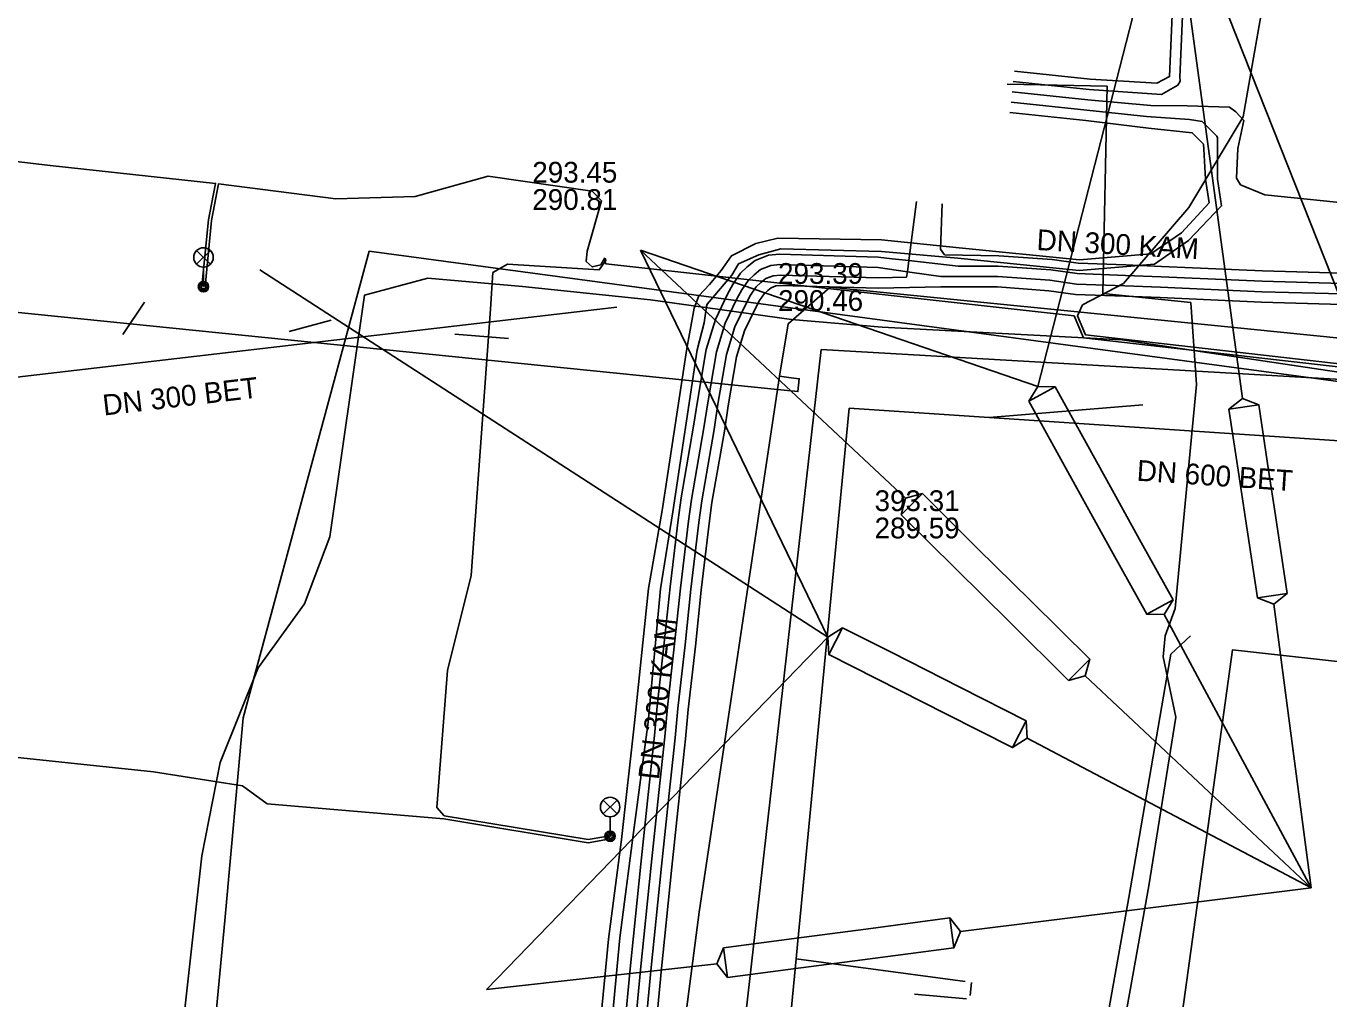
# Model space of a CAD drawing. Extents: x -595540 to -593988, y -1160850 to -1159202.
# Drawn here: x -594508.8 to -594458.6, y -1159943 to -1159905.6 of the extents above; entities that cross this region are included whole.
import ezdxf

# ---------------------------------------------------------------- set-up
doc = ezdxf.new("R2010")
doc.units = 0
for name, color, linetype in [('BKOM-ODVODNENI_trasa sítě', 7, 'Continuous'), ('BVK-DESTOVA_popisy', 7, 'Continuous'), ('BVK-DESTOVA_trasa sítě', 7, 'Continuous'), ('BVK-SPLASKOVA_popisy', 7, 'Continuous'), ('BVK-SPLASKOVA_trasa sítě', 7, 'Continuous'), ('BVK-VODOVOD_trasa sítě', 7, 'Continuous'), ('DESTOVA-NEPROVOZOVANA_popisy', 7, 'Continuous'), ('DESTOVA_trasa neprovozované sítě', 7, 'Continuous'), ('DPMB_kabel', 7, 'Continuous'), ('DPMB_kyneta', 7, 'Continuous'), ('DPMB_trolejové vedení-nosné lano', 7, 'Continuous'), ('DSP-NN-EON_kabel', 7, 'Continuous'), ('DSP-VODOVOD-BVK_trasa sítě', 7, 'Continuous'), ('EON-NN_kabel', 7, 'Continuous'), ('EON-VN_kabel', 7, 'Continuous'), ('TSB_kabel VO', 7, 'Continuous'), ('TSB_lampy VO', 7, 'Continuous')]:
    doc.layers.add(name, color=color, linetype=linetype)

msp = doc.modelspace()

# ---------------------------------------------------------------- linework, layer by layer
at = {"layer": 'BKOM-ODVODNENI_trasa sítě'}
for points in [[(-594504.215, -1159916.23), (-594505.052, -1159917.475)], [(-594497.032, -1159916.924), (-594498.649, -1159917.353)], [(-594490.215, -1159917.628), (-594492.277, -1159917.453)], [(-594472.402, -1159942.405), (-594472.454, -1159942.905)], [(-594472.595, -1159943.03), (-594474.587, -1159942.852)]]:
    msp.add_lwpolyline(points, dxfattribs=at)
at = {"layer": 'BVK-DESTOVA_popisy'}
msp.add_line((-594476.125, -1159924.391), (-594476.125, -1159924.391), dxfattribs=at)
at = {"layer": 'BVK-DESTOVA_trasa sítě'}
for points in [[(-594477.105, -1159920.301), (-594479.091, -1159940.946), (-594479.144, -1159941.499), (-594480.565, -1159956.267)], [(-594444.178, -1159922.502), (-594471.717, -1159920.661), (-594477.105, -1159920.301)]]:
    msp.add_lwpolyline(points, dxfattribs=at)
at = {"layer": 'BVK-SPLASKOVA_popisy'}
msp.add_line((-594479.838, -1159914.723), (-594479.838, -1159914.723), dxfattribs=at)
at = {"layer": 'BVK-SPLASKOVA_trasa sítě'}
for p, q in [((-594478.186, -1159918.048), (-594482.353, -1159954.896)), ((-594445.421, -1159919.933), (-594478.186, -1159918.048))]:
    msp.add_line(p, q, dxfattribs=at)
at = {"layer": 'BVK-VODOVOD_trasa sítě'}
msp.add_line((-594479.789, -1159919.074), (-594479.341, -1159919.132), dxfattribs=at)
for points in [[(-594479.341, -1159919.132), (-594479.025, -1159919.171), (-594479.076, -1159919.667), (-594479.609, -1159919.61), (-594479.865, -1159919.584), (-594517.427, -1159915.773), (-594518.84, -1159915.651)], [(-594479.789, -1159919.074), (-594479.45, -1159917.06), (-594477.83, -1159915.65), (-594462.924, -1159917.141), (-594414.709, -1159922.013), (-594366.343, -1159926.835)], [(-594487.6, -1159978.07), (-594486.78, -1159969.8), (-594484.246, -1159950.238), (-594482.87, -1159939.7), (-594479.865, -1159919.584), (-594479.789, -1159919.074)]]:
    msp.add_lwpolyline(points, dxfattribs=at)
at = {"layer": 'DESTOVA-NEPROVOZOVANA_popisy'}
msp.add_line((-594489.294, -1159912.677), (-594489.294, -1159912.677), dxfattribs=at)
at = {"layer": 'DESTOVA_trasa neprovozované sítě'}
for p, q in [((-594486.043, -1159916.419), (-594517.042, -1159920.033)), ((-594465.8, -1159920.18), (-594471.717, -1159920.661)), ((-594472.64, -1159942.37), (-594479.144, -1159941.499))]:
    msp.add_line(p, q, dxfattribs=at)
at = {"layer": 'DPMB_kabel'}
msp.add_lwpolyline([(-594489.598, -1159962.972), (-594503.165, -1159961.646), (-594501.125, -1159940.021), (-594500.411, -1159932.217), (-594495.566, -1159914.264), (-594421.011, -1159924.29)], dxfattribs=at)
at = {"layer": 'DPMB_kyneta'}
msp.add_lwpolyline([(-594458.1, -1159918.95), (-594466.6, -1159917.68), (-594475.83, -1159917.19), (-594479.32, -1159916.89), (-594484.74, -1159916.14), (-594489.67, -1159915.63), (-594493.31, -1159915.3), (-594495.75, -1159915.96), (-594497.08, -1159925.26), (-594498.06, -1159927.84), (-594499.84, -1159930.3), (-594501.3, -1159933.94), (-594502.01, -1159937.53), (-594502.7, -1159943.77)], dxfattribs=at)
at = {"layer": 'DPMB_trolejové vedení-nosné lano'}
for points in [[(-594469.85, -1159919.47), (-594464.74, -1159899.58)], [(-594464.74, -1159899.58), (-594461.97, -1159919.93)], [(-594464.74, -1159899.58), (-594455.42, -1159923.11)], [(-594474.93, -1159923.77), (-594485.13, -1159914.22)], [(-594485.13, -1159914.22), (-594469.85, -1159919.47)], [(-594477.92, -1159929.12), (-594485.13, -1159914.22)], [(-594477.92, -1159929.12), (-594499.77, -1159914.98)], [(-594470.195, -1159920.04), (-594469.184, -1159919.481), (-594469.85, -1159919.47), (-594470.195, -1159920.04)], [(-594467.26, -1159922.96), (-594469.184, -1159919.481)], [(-594470.195, -1159920.04), (-594468.34, -1159923.39)], [(-594462.492, -1159920.345), (-594461.349, -1159920.172), (-594461.97, -1159919.93), (-594462.492, -1159920.345)], [(-594460.97, -1159922.69), (-594461.349, -1159920.172)], [(-594462.492, -1159920.345), (-594462.14, -1159922.69)], [(-594465.87, -1159925.48), (-594467.26, -1159922.96)], [(-594462.14, -1159922.69), (-594461.85, -1159924.57)], [(-594460.7, -1159924.43), (-594460.97, -1159922.69)], [(-594474.287, -1159923.593), (-594475.101, -1159924.414), (-594474.93, -1159923.77), (-594474.287, -1159923.593)], [(-594472.16, -1159925.7), (-594474.287, -1159923.593)], [(-594468.34, -1159923.39), (-594466.95, -1159925.91)], [(-594475.101, -1159924.414), (-594473, -1159926.49)], [(-594461.85, -1159924.57), (-594461.391, -1159927.608)], [(-594460.248, -1159927.435), (-594460.7, -1159924.43)], [(-594464.645, -1159927.68), (-594465.87, -1159925.48)], [(-594470.12, -1159927.72), (-594472.16, -1159925.7)], [(-594466.95, -1159925.91), (-594465.656, -1159928.239)], [(-594473, -1159926.49), (-594470.95, -1159928.52)], [(-594464.645, -1159927.68), (-594465.656, -1159928.239), (-594464.99, -1159928.25), (-594464.645, -1159927.68)], [(-594460.248, -1159927.435), (-594461.391, -1159927.608), (-594460.77, -1159927.85), (-594460.248, -1159927.435)], [(-594467.849, -1159929.966), (-594470.12, -1159927.72)], [(-594460.77, -1159927.85), (-594459.33, -1159938.77)], [(-594470.95, -1159928.52), (-594468.663, -1159930.787)], [(-594464.99, -1159928.25), (-594459.33, -1159938.77)], [(-594491.05, -1159942.68), (-594477.92, -1159929.12)], [(-594477.363, -1159928.754), (-594477.885, -1159929.786), (-594477.92, -1159929.12), (-594477.363, -1159928.754)], [(-594475.49, -1159929.7), (-594477.363, -1159928.754)], [(-594472.82, -1159931.06), (-594475.49, -1159929.7)], [(-594477.885, -1159929.786), (-594476.04, -1159930.72)], [(-594468.663, -1159930.787), (-594467.849, -1159929.966), (-594468.02, -1159930.61), (-594468.663, -1159930.787)], [(-594459.33, -1159938.77), (-594468.02, -1159930.61)], [(-594476.04, -1159930.72), (-594473.38, -1159932.07)], [(-594470.295, -1159932.334), (-594472.82, -1159931.06)], [(-594473.38, -1159932.07), (-594470.817, -1159933.366)], [(-594470.295, -1159932.334), (-594470.817, -1159933.366), (-594470.26, -1159933), (-594470.295, -1159932.334)], [(-594470.26, -1159933), (-594459.33, -1159938.77)], [(-594472.82, -1159940.45), (-594459.33, -1159938.77)], [(-594473.225, -1159939.921), (-594476.46, -1159940.35)], [(-594473.225, -1159939.921), (-594473.073, -1159941.067), (-594472.82, -1159940.45), (-594473.225, -1159939.921)], [(-594478.84, -1159940.66), (-594481.937, -1159941.073)], [(-594476.46, -1159940.35), (-594478.84, -1159940.66)], [(-594481.785, -1159942.219), (-594481.937, -1159941.073), (-594482.19, -1159941.69), (-594481.785, -1159942.219)], [(-594476.59, -1159941.53), (-594473.073, -1159941.067)], [(-594491.05, -1159942.68), (-594482.19, -1159941.69)], [(-594478.96, -1159941.84), (-594476.59, -1159941.53)], [(-594481.785, -1159942.219), (-594478.96, -1159941.84)]]:
    msp.add_lwpolyline(points, dxfattribs=at)
at = {"layer": 'DSP-NN-EON_kabel'}
msp.add_lwpolyline([(-594471.027, -1159907.841), (-594467.18, -1159907.92), (-594467.35, -1159915.89), (-594463.96, -1159916.24), (-594463.74, -1159919.4), (-594464.56, -1159928.01), (-594464.947, -1159929.066), (-594465.018, -1159929.875), (-594464.53, -1159932.2), (-594465.58, -1159938.69), (-594466.47, -1159943.7), (-594466.78, -1159945.45), (-594465.18, -1159946.86), (-594461.26, -1159950.31), (-594453.29, -1159957.67), (-594450.334, -1159962.232), (-594450.554, -1159962.462)], dxfattribs=at)
at = {"layer": 'DSP-VODOVOD-BVK_trasa sítě'}
msp.add_lwpolyline([(-594463.978, -1159929.062), (-594464.733, -1159929.775), (-594464.95, -1159931.02), (-594466.35, -1159939.14), (-594467.06, -1159943.16), (-594467.724, -1159947.01), (-594465.71, -1159948.8), (-594462.05, -1159952.05), (-594452.27, -1159961.52), (-594451.55, -1159962.36), (-594451.1, -1159963)], dxfattribs=at)
at = {"layer": 'EON-NN_kabel'}
for points in [[(-594464.15, -1159902.261), (-594464.379, -1159907.565), (-594464.369, -1159907.728), (-594464.464, -1159907.876), (-594465.09, -1159908.239), (-594467.874, -1159908.048), (-594470.789, -1159907.73)], [(-594470.745, -1159907.333), (-594467.83, -1159907.651), (-594465.261, -1159907.798), (-594464.779, -1159907.547), (-594464.55, -1159902.233)], [(-594446.684, -1159906.267), (-594446.768, -1159906.527), (-594447.026, -1159906.705), (-594447.107, -1159906.953), (-594447.326, -1159907.666), (-594447.637, -1159910.461), (-594448.205, -1159911.886), (-594448.488, -1159912.229), (-594448.829, -1159912.684), (-594449.186, -1159912.91), (-594449.7, -1159913.1), (-594453.27, -1159913.186), (-594457.354, -1159912.487), (-594461.111, -1159912.094), (-594462.043, -1159911.708), (-594462.2, -1159911.46), (-594462.157, -1159910.314), (-594461.924, -1159909.237), (-594462.233, -1159908.902), (-594462.477, -1159908.719), (-594464.095, -1159908.665), (-594465.499, -1159908.654), (-594467.917, -1159908.446), (-594470.832, -1159908.128)], [(-594486.743, -1159949.423), (-594485.928, -1159940.693), (-594485.403, -1159936.64), (-594484.84, -1159932.395), (-594484.362, -1159927.263), (-594483.89, -1159924.293), (-594482.955, -1159918.058), (-594482.687, -1159917.017), (-594482.591, -1159916.388), (-594482.563, -1159916.302), (-594481.614, -1159915.182), (-594481.356, -1159914.755), (-594480.576, -1159914.405), (-594479.733, -1159914.178), (-594475.857, -1159914.276), (-594472.918, -1159914.53), (-594468.249, -1159915.003), (-594465.361, -1159914.763), (-594464.046, -1159913.855), (-594462.779, -1159912.523), (-594462.935, -1159911.49), (-594462.935, -1159909.898), (-594462.965, -1159909.838), (-594463.527, -1159909.271), (-594464.016, -1159909.191), (-594465.67, -1159909.078), (-594467.961, -1159908.844), (-594470.876, -1159908.526)], [(-594487.239, -1159949.788), (-594486.357, -1159940.74), (-594485.868, -1159936.902), (-594485.363, -1159932.413), (-594484.82, -1159927.246), (-594484.301, -1159924.249), (-594483.35, -1159918.006), (-594483.061, -1159916.453), (-594482.883, -1159915.978), (-594482.471, -1159915.548), (-594482.026, -1159915.012), (-594481.634, -1159914.443), (-594480.7, -1159913.973), (-594479.844, -1159913.758), (-594475.863, -1159913.83), (-594472.878, -1159914.132), (-594468.241, -1159914.601), (-594465.493, -1159914.371), (-594464.312, -1159913.553), (-594463.258, -1159912.402), (-594463.401, -1159911.494), (-594463.455, -1159910.343), (-594463.471, -1159910.149), (-594463.902, -1159909.704), (-594465.593, -1159909.536), (-594468.004, -1159909.241), (-594470.919, -1159908.923)]]:
    msp.add_lwpolyline(points, dxfattribs=at)
at = {"layer": 'EON-VN_kabel'}
for points in [[(-594474.519, -1159912.35), (-594474.811, -1159914.627), (-594474.865, -1159915.054), (-594474.892, -1159915.262), (-594475.983, -1159915.293), (-594479.758, -1159915.182), (-594480.022, -1159915.208), (-594480.313, -1159915.32), (-594480.498, -1159915.473), (-594480.676, -1159915.638), (-594480.894, -1159915.957), (-594481.064, -1159916.284), (-594481.497, -1159917.181), (-594481.822, -1159918.234), (-594482.151, -1159920.158), (-594482.299, -1159921.126), (-594482.777, -1159923.876), (-594482.888, -1159924.699), (-594483.197, -1159927.27), (-594483.419, -1159929.416), (-594483.692, -1159931.857), (-594483.795, -1159932.988), (-594484.068, -1159935.496), (-594484.319, -1159937.93), (-594484.607, -1159940.704), (-594484.718, -1159941.826), (-594484.961, -1159944.408)], [(-594473.523, -1159912.44), (-594473.593, -1159914.188), (-594473.43, -1159914.403), (-594471.35, -1159914.442), (-594469.3, -1159914.59), (-594468.292, -1159914.729), (-594466.462, -1159914.794), (-594465.086, -1159914.853), (-594461.202, -1159915.023), (-594458.125, -1159915.112)], [(-594458.135, -1159915.512), (-594461.217, -1159915.423), (-594465.103, -1159915.253), (-594466.478, -1159915.194), (-594468.327, -1159915.128), (-594469.342, -1159914.988), (-594471.365, -1159914.842), (-594472.907, -1159914.836), (-594474.811, -1159914.627), (-594475.443, -1159914.557), (-594475.982, -1159914.493), (-594479.786, -1159914.381), (-594480.207, -1159914.423), (-594480.72, -1159914.62), (-594481.025, -1159914.87), (-594481.287, -1159915.114), (-594481.582, -1159915.545), (-594481.78, -1159915.925), (-594482.244, -1159916.888), (-594482.602, -1159918.047), (-594482.94, -1159920.03), (-594483.088, -1159920.997), (-594483.568, -1159923.755), (-594483.681, -1159924.599), (-594483.993, -1159927.181), (-594484.215, -1159929.331), (-594484.488, -1159931.777), (-594484.591, -1159932.908), (-594484.864, -1159935.412), (-594485.115, -1159937.847), (-594485.403, -1159940.624), (-594485.514, -1159941.75), (-594485.757, -1159944.324)], [(-594458.145, -1159915.912), (-594461.231, -1159915.823), (-594465.121, -1159915.653), (-594466.494, -1159915.594), (-594468.361, -1159915.528), (-594469.384, -1159915.386), (-594471.381, -1159915.242), (-594473.58, -1159915.234), (-594474.036, -1159915.173), (-594474.865, -1159915.054), (-594475.983, -1159914.893), (-594479.772, -1159914.782), (-594480.114, -1159914.816), (-594480.517, -1159914.97), (-594480.762, -1159915.171), (-594480.982, -1159915.376), (-594481.238, -1159915.751), (-594481.422, -1159916.104), (-594481.871, -1159917.035), (-594482.212, -1159918.14), (-594482.545, -1159920.094), (-594482.693, -1159921.062), (-594483.173, -1159923.816), (-594483.284, -1159924.649), (-594483.595, -1159927.226), (-594483.817, -1159929.374), (-594484.09, -1159931.817), (-594484.193, -1159932.948), (-594484.466, -1159935.454), (-594484.717, -1159937.888), (-594485.005, -1159940.664), (-594485.116, -1159941.788), (-594485.359, -1159944.366)], [(-594458.155, -1159916.312), (-594461.245, -1159916.223), (-594465.138, -1159916.053), (-594466.51, -1159915.994), (-594468.396, -1159915.927), (-594469.426, -1159915.784), (-594471.396, -1159915.642), (-594473.576, -1159915.634), (-594475.984, -1159915.693), (-594479.744, -1159915.583), (-594479.929, -1159915.601), (-594480.108, -1159915.67), (-594480.234, -1159915.774), (-594480.371, -1159915.901), (-594480.55, -1159916.163), (-594480.706, -1159916.463), (-594481.124, -1159917.328), (-594481.432, -1159918.327), (-594481.756, -1159920.222), (-594481.904, -1159921.19), (-594482.382, -1159923.937), (-594482.491, -1159924.75), (-594482.799, -1159927.314), (-594483.021, -1159929.459), (-594483.294, -1159931.897), (-594483.397, -1159933.028), (-594483.67, -1159935.538), (-594483.921, -1159937.971), (-594484.209, -1159940.744), (-594484.32, -1159941.864), (-594484.563, -1159944.45)]]:
    msp.add_lwpolyline(points, dxfattribs=at)
at = {"layer": 'TSB_kabel VO'}
for points in [[(-594455.34, -1159901.56), (-594455.47, -1159902.83), (-594455.83, -1159903.09), (-594460.54, -1159902.78), (-594460.99, -1159903.59), (-594461.94, -1159909.1), (-594464.03, -1159912.59), (-594466.55, -1159915.51), (-594468.13, -1159916.33), (-594468.319, -1159916.749), (-594468.008, -1159917.484), (-594457.579, -1159918.672), (-594456.618, -1159919.303), (-594452.361, -1159919.923), (-594451.997, -1159917.187)], [(-594516.56, -1159909.937), (-594507.84, -1159910.97), (-594501.48, -1159911.654), (-594501.639, -1159912.459), (-594501.749, -1159913.062), (-594501.99, -1159915.482), (-594501.944, -1159915.63), (-594501.871, -1159915.494), (-594501.631, -1159913.078), (-594501.521, -1159912.481), (-594501.36, -1159911.668), (-594496.85, -1159912.25), (-594493.8, -1159912.16), (-594490.99, -1159911.38), (-594486.99, -1159911.96), (-594486.63, -1159912.33), (-594487.18, -1159914.27), (-594487.22, -1159914.66), (-594486.99, -1159914.87), (-594486.66, -1159914.79), (-594486.509, -1159914.523)], [(-594486.49, -1159914.545), (-594486.46, -1159914.62), (-594486.72, -1159914.98), (-594490.25, -1159914.76), (-594490.81, -1159915.09), (-594490.9, -1159916.5), (-594491.64, -1159926.75), (-594492.56, -1159930.4), (-594492.96, -1159935.67), (-594492.68, -1159935.991), (-594487.15, -1159936.909), (-594486.536, -1159936.802), (-594486.3, -1159936.78), (-594486.504, -1159936.918), (-594487.15, -1159937.031), (-594492.7, -1159936.109), (-594499.49, -1159935.53), (-594500.44, -1159934.84), (-594503.86, -1159934.3), (-594510.69, -1159933.58)], [(-594451.878, -1159917.203), (-594452.258, -1159920.059), (-594456.662, -1159919.417), (-594457.621, -1159918.788), (-594468.092, -1159917.596), (-594468.448, -1159916.752), (-594486.46, -1159914.75), (-594486.536, -1159914.56)], [(-594468, -1159969.8), (-594464.61, -1159945.94), (-594462.35, -1159929.6), (-594458.66, -1159930.02), (-594455.41, -1159930.37), (-594453.18, -1159931.58), (-594450.57, -1159933.65), (-594450.51, -1159933.74), (-594445.99, -1159938.14), (-594442.55, -1159941.87), (-594439.68, -1159942.25), (-594436.76, -1159941.26), (-594434.27, -1159941.07), (-594432.72, -1159941.44), (-594432.84, -1159942.06), (-594432.72, -1159941.44), (-594431.02, -1159941.77), (-594428.99, -1159943.11), (-594426.85, -1159944.45), (-594423.71, -1159945.62), (-594419.53, -1159946.51), (-594409.53, -1159947.67)]]:
    msp.add_lwpolyline(points, dxfattribs=at)
at = {"layer": 'TSB_lampy VO'}
for p, q in [((-594502.209, -1159914.77), (-594501.679, -1159914.24)), ((-594502.209, -1159914.24), (-594501.679, -1159914.77)), ((-594502.209, -1159914.77), (-594501.679, -1159914.24)), ((-594502.209, -1159914.24), (-594501.679, -1159914.77)), ((-594501.944, -1159914.88), (-594501.944, -1159915.63)), ((-594501.944, -1159914.88), (-594501.944, -1159915.63)), ((-594486.565, -1159935.92), (-594486.035, -1159935.39)), ((-594486.565, -1159935.39), (-594486.035, -1159935.92)), ((-594486.565, -1159935.92), (-594486.035, -1159935.39)), ((-594486.565, -1159935.39), (-594486.035, -1159935.92)), ((-594486.3, -1159936.03), (-594486.3, -1159936.78)), ((-594486.3, -1159936.03), (-594486.3, -1159936.78))]:
    msp.add_line(p, q, dxfattribs=at)
for centre, radius in [((-594501.944, -1159914.505), 0.375), ((-594501.944, -1159914.505), 0.375), ((-594501.944, -1159915.63), 0.2), ((-594501.944, -1159915.63), 0.2), ((-594501.944, -1159915.63), 0.145), ((-594501.944, -1159915.63), 0.145), ((-594501.944, -1159915.63), 0.0876), ((-594501.944, -1159915.63), 0.0876), ((-594486.3, -1159935.655), 0.375), ((-594486.3, -1159935.655), 0.375), ((-594486.3, -1159936.78), 0.2), ((-594486.3, -1159936.78), 0.2), ((-594486.3, -1159936.78), 0.145), ((-594486.3, -1159936.78), 0.145), ((-594486.3, -1159936.78), 0.0876), ((-594486.3, -1159936.78), 0.0876)]:
    msp.add_circle(centre, radius, dxfattribs=at)

# ---------------------------------------------------------------- texts
at = {"layer": 'BVK-DESTOVA_popisy'}
msp.add_text('DN 600 BET', height=0.8, rotation=356.1506, dxfattribs=at).set_placement((-594466.057, -1159923.094))
for s, p in [('393.31', (-594476.125, -1159924.266)), ('289.59', (-594476.125, -1159925.316))]:
    msp.add_text(s, height=0.8, dxfattribs=at).set_placement(p)
at = {"layer": 'BVK-SPLASKOVA_popisy'}
for rotation, p in [(356.7235, (-594469.907, -1159914.218)), (83.5372, (-594484.425, -1159934.626))]:
    msp.add_text('DN 300 KAM', height=0.8, rotation=rotation, dxfattribs=at).set_placement(p)
for s, p in [('293.39', (-594479.838, -1159915.523)), ('290.46', (-594479.838, -1159916.563))]:
    msp.add_text(s, height=0.8, dxfattribs=at).set_placement(p)
at = {"layer": 'DESTOVA-NEPROVOZOVANA_popisy'}
for s, p in [('293.45', (-594489.294, -1159911.627)), ('290.81', (-594489.294, -1159912.677))]:
    msp.add_text(s, height=0.8, dxfattribs=at).set_placement(p)
msp.add_text('DN 300 BET', height=0.8, rotation=6.6463, dxfattribs=at).set_placement((-594505.774, -1159920.592))

doc.saveas('drawing.dxf')
